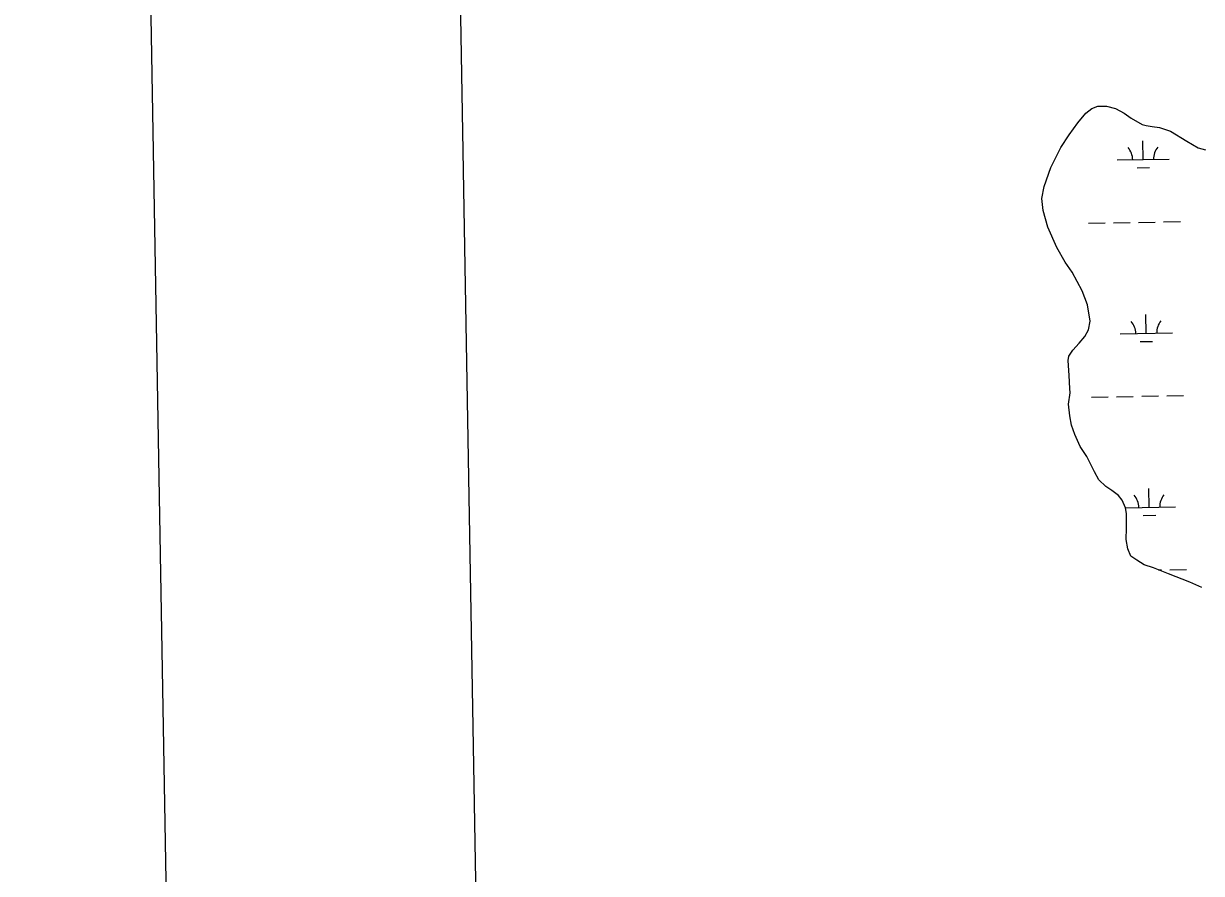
# Model space of a CAD drawing. Extents: x 3903937 to 3942190, y 260677 to 286651.
# Drawn here: x 3907281 to 3909536, y 269379 to 271005 of the extents above; entities that cross this region are included whole.
import ezdxf

# ---------------------------------------------------------------- set-up
doc = ezdxf.new("R2010")
doc.units = 0
for name, color, linetype in [('V-ANNO-SYMB', 7, 'Continuous'), ('V-GRID-FRAM', 7, 'Continuous'), ('V-WETL-SWMP', 7, 'Continuous')]:
    doc.layers.add(name, color=color, linetype=linetype)

msp = doc.modelspace()

# ---------------------------------------------------------------- linework, layer by layer
at = {"layer": 'V-ANNO-SYMB'}
msp.add_lwpolyline([(3907684.5, 261933.3), (3940762.5, 262515.6), (3940359.2, 285428.6), (3907281.2, 284846.4), (3907684.5, 261933.3)], dxfattribs=at)
at = {"layer": 'V-GRID-FRAM'}
msp.add_lwpolyline([(3907892.2, 284196.1), (3939773.2, 284757.2), (3940101.1, 266577.6), (3908204.3, 266016.2), (3907892.2, 284196.1)], dxfattribs=at)
at = {"layer": 'V-WETL-SWMP'}
for p, q in [((3909299.1, 270814.9), (3909314.5, 270833.6)), ((3909314.5, 270833.6), (3909325.9, 270842.6)), ((3909325.9, 270842.6), (3909337.7, 270846.9)), ((3909337.7, 270846.9), (3909354.1, 270847.1)), ((3909354.1, 270847.1), (3909371.5, 270842.2)), ((3909371.5, 270842.2), (3909387.8, 270833.5)), ((3909387.8, 270833.5), (3909401.2, 270823.9)), ((3909282.6, 270792.4), (3909299.1, 270814.9)), ((3909401.2, 270823.9), (3909422.1, 270812)), ((3909422.1, 270812), (3909429.9, 270810)), ((3909429.9, 270810), (3909441.3, 270808.3)), ((3909441.3, 270808.3), (3909455.8, 270806.1)), ((3909266.9, 270767.9), (3909282.6, 270792.4)), ((3909455.8, 270806.1), (3909476.8, 270799.4)), ((3909476.8, 270799.4), (3909507.9, 270780.1)), ((3909247.6, 270729.4), (3909266.9, 270767.9)), ((3909424.3, 270744.8), (3909423.7, 270780.8)), ((3909507.9, 270780.1), (3909529.6, 270767.4)), ((3909529.6, 270767.4), (3909543.3, 270763.4)), ((3909374.3, 270744), (3909474.3, 270745.7)), ((3909235, 270693.1), (3909247.6, 270729.4)), ((3909412.6, 270729.2), (3909436.6, 270729.6)), ((3909230.6, 270670.6), (3909235, 270693.1)), ((3909232.7, 270647.4), (3909230.6, 270670.6)), ((3909241.9, 270615.4), (3909232.7, 270647.4)), ((3909258.9, 270576.6), (3909241.9, 270615.4)), ((3909319.6, 270622.9), (3909351.6, 270623.5)), ((3909367.6, 270623.7), (3909399.6, 270624.3)), ((3909415.6, 270624.6), (3909447.5, 270625.2)), ((3909463.5, 270625.4), (3909495.5, 270626)), ((3909275.2, 270548.4), (3909258.9, 270576.6)), ((3909288.5, 270529.7), (3909275.2, 270548.4)), ((3909307.3, 270493.7), (3909288.5, 270529.7)), ((3909317.8, 270467.1), (3909307.3, 270493.7)), ((3909322.9, 270435.9), (3909317.8, 270467.1)), ((3909430.1, 270412.2), (3909429.5, 270448.2)), ((3909319.8, 270418.8), (3909322.9, 270435.9)), ((3909301.5, 270393.7), (3909312.8, 270406.4)), ((3909312.8, 270406.4), (3909319.8, 270418.8)), ((3909380.1, 270411.3), (3909480.1, 270413.1)), ((3909281.8, 270368.6), (3909289.7, 270380.1)), ((3909289.7, 270380.1), (3909301.5, 270393.7)), ((3909418.4, 270396.6), (3909442.4, 270397)), ((3909281, 270360.4), (3909281.8, 270368.6)), ((3909282.9, 270332), (3909281, 270360.4)), ((3909284, 270306.8), (3909282.9, 270332)), ((3909281.1, 270277.1), (3909284.6, 270298.3)), ((3909284.6, 270298.3), (3909284, 270306.8)), ((3909325.4, 270290.3), (3909357.4, 270290.8)), ((3909373.4, 270291.1), (3909405.4, 270291.7)), ((3909421.4, 270292), (3909453.4, 270292.5)), ((3909469.4, 270292.8), (3909501.4, 270293.4)), ((3909284, 270254.3), (3909281.1, 270277.1)), ((3909287.1, 270236.7), (3909284, 270254.3)), ((3909293.2, 270218.9), (3909287.1, 270236.7)), ((3909303.7, 270196.1), (3909293.2, 270218.9)), ((3909316.4, 270176.9), (3909303.7, 270196.1)), ((3909331.1, 270147.3), (3909316.4, 270176.9)), ((3909339.6, 270132), (3909331.1, 270147.3)), ((3909352.9, 270119.6), (3909339.6, 270132)), ((3909364.3, 270111.4), (3909352.9, 270119.6)), ((3909377.2, 270102.3), (3909364.3, 270111.4)), ((3909436, 270079.6), (3909435.4, 270115.6)), ((3909384, 270092.9), (3909377.2, 270102.3)), ((3909390.3, 270078.7), (3909384, 270092.9)), ((3909390.3, 270078.8), (3909486, 270080.5)), ((3909392.1, 270067.5), (3909390.3, 270078.7)), ((3909392.2, 270039.5), (3909392.1, 270067.5)), ((3909424.3, 270063.9), (3909448.3, 270064.4)), ((3909391.9, 270018.2), (3909392.2, 270039.5)), ((3909394.6, 270000.2), (3909391.9, 270018.2)), ((3909400.9, 269986.2), (3909394.6, 270000.2)), ((3909411.9, 269978.5), (3909400.9, 269986.2)), ((3909426.4, 269969.3), (3909411.9, 269978.5)), ((3909444, 269963.6), (3909426.4, 269969.3)), ((3909472.9, 269952.5), (3909444, 269963.6)), ((3909453.9, 269959.8), (3909459.3, 269959.9)), ((3909513.6, 269936.6), (3909472.9, 269952.5)), ((3909475.3, 269960.2), (3909507.3, 269960.8)), ((3909536.7, 269926.1), (3909513.6, 269936.6))]:
    msp.add_line(p, q, dxfattribs=at)
for centre, start, end in [((3909369, 270744.3), 0.2366, 41.7802), ((3909479.5, 270746.3), 140.2366, 181.7802), ((3909374.9, 270411.7), 0.2366, 41.7802), ((3909485.4, 270413.7), 140.2366, 181.7802), ((3909380.8, 270079.1), 0.2366, 41.7802), ((3909491.2, 270081), 140.2366, 181.7802)]:
    msp.add_arc(centre, 35.2, start, end, dxfattribs=at)

doc.saveas('drawing.dxf')
